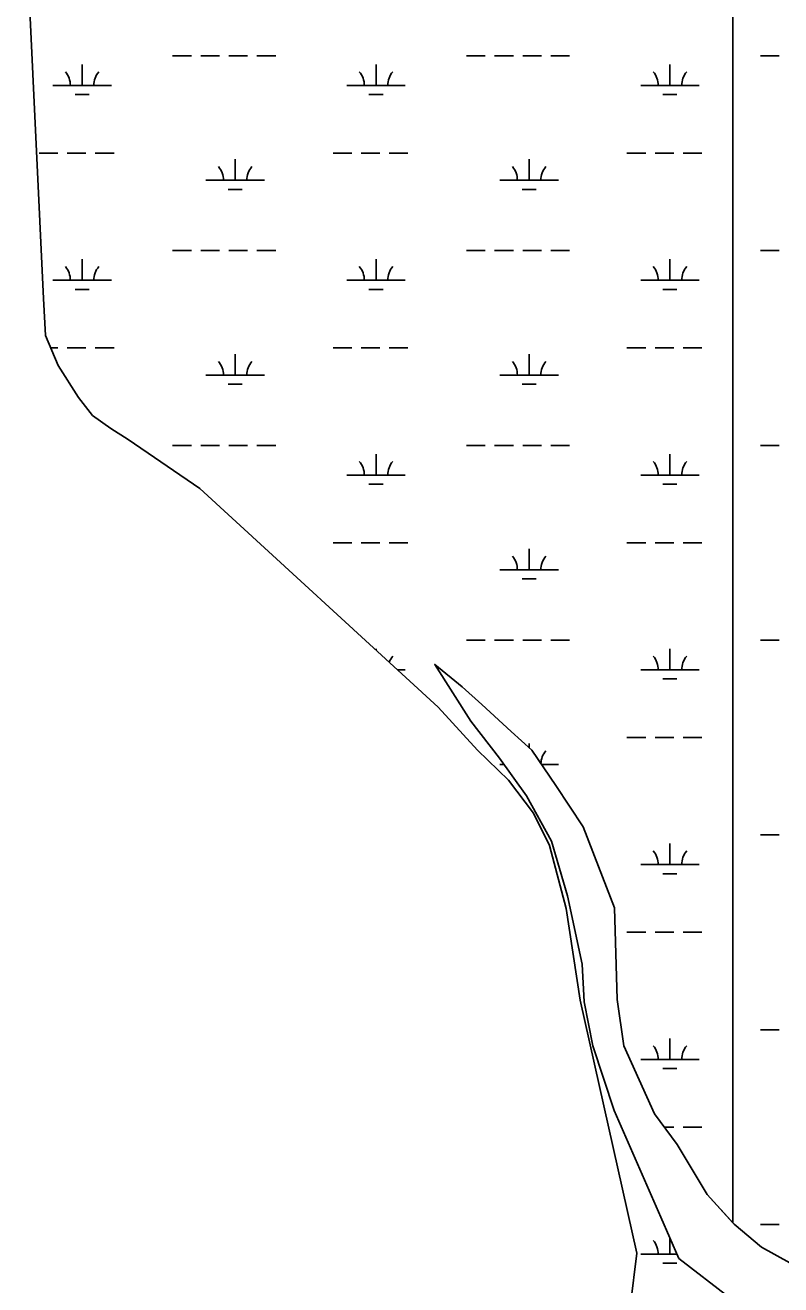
# Model space of a CAD drawing. Extents: x 3177185 to 3215018, y 812988 to 838321.
# Drawn here: x 3205922 to 3207212, y 831423 to 833574 of the extents above; entities that cross this region are included whole.
import ezdxf

# ---------------------------------------------------------------- set-up
doc = ezdxf.new("R2010")
doc.units = 0
doc.layers.add('V-SITE-VEGE', color=7, linetype='Continuous')
doc.layers.add('V-WETL-SWMP', color=7, linetype='Continuous')

msp = doc.modelspace()

# ---------------------------------------------------------------- linework, layer by layer
at = {"layer": 'V-SITE-VEGE'}
for p, q in [((3207130.3, 835963.2), (3207130.3, 831528.2)), ((3207130.3, 831528.2), (3207132.2, 831526)), ((3207132.2, 831526), (3207179.2, 831486.6)), ((3207179.2, 831486.6), (3207254.2, 831445.1))]:
    msp.add_line(p, q, dxfattribs=at)
msp.add_lwpolyline([(3207125.3, 831400), (3207037.7, 831467.5), (3207007.3, 831538.3), (3206927.8, 831720.3), (3206891.1, 831830.7), (3206876.3, 831905.6), (3206873.1, 831970.2), (3206847.8, 832086.8), (3206820.6, 832180.4), (3206777.7, 832257.4), (3206731.8, 832321.9), (3206682.7, 832385.3), (3206621.1, 832482), (3206668, 832443.6), (3206701.4, 832413.4), (3206751.5, 832367.7), (3206786.9, 832335.5), (3206827.7, 832275.2), (3206874.7, 832204.5), (3206900.9, 832136.9), (3206928.1, 832066.1), (3206932.6, 831909.9), (3206944.2, 831830.8), (3206996.5, 831714.3), (3207035.1, 831662.3), (3207086.3, 831577), (3207130.3, 831528.2), (3207130.3, 835963.2)], dxfattribs=at)
at = {"layer": 'V-WETL-SWMP'}
for p, q in [((3205921.9, 833758.5), (3205953.4, 833107)), ((3206019, 833470.8), (3206019, 833506.8)), ((3206173.6, 833521.5), (3206205.6, 833521.5)), ((3206221.6, 833521.5), (3206253.6, 833521.5)), ((3206269.6, 833521.5), (3206301.6, 833521.5)), ((3206317.6, 833521.5), (3206349.6, 833521.5)), ((3206520.9, 833470.8), (3206520.9, 833506.8)), ((3206675.5, 833521.5), (3206707.5, 833521.5)), ((3206723.5, 833521.5), (3206755.5, 833521.5)), ((3206771.5, 833521.5), (3206803.5, 833521.5)), ((3206819.5, 833521.5), (3206851.5, 833521.5)), ((3207022.8, 833470.8), (3207022.8, 833506.8)), ((3207177.4, 833521.5), (3207209.4, 833521.5)), ((3205969, 833470.8), (3206069, 833470.8)), ((3206470.9, 833470.8), (3206570.9, 833470.8)), ((3206972.8, 833470.8), (3207072.8, 833470.8)), ((3206007, 833455.4), (3206031, 833455.4)), ((3206508.9, 833455.4), (3206532.9, 833455.4)), ((3207010.8, 833455.4), (3207034.8, 833455.4)), ((3205945.6, 833355.4), (3205977.6, 833355.4)), ((3205993.6, 833355.4), (3206025.6, 833355.4)), ((3206041.6, 833355.4), (3206073.6, 833355.4)), ((3206280.5, 833308.9), (3206280.5, 833344.9)), ((3206447.5, 833355.4), (3206479.5, 833355.4)), ((3206495.5, 833355.4), (3206527.5, 833355.4)), ((3206543.5, 833355.4), (3206575.5, 833355.4)), ((3206782.4, 833308.9), (3206782.4, 833344.9)), ((3206949.4, 833355.4), (3206981.4, 833355.4)), ((3206997.4, 833355.4), (3207029.4, 833355.4)), ((3207045.4, 833355.4), (3207077.4, 833355.4)), ((3206230.5, 833308.9), (3206330.5, 833308.9)), ((3206268.5, 833293.5), (3206292.5, 833293.5)), ((3206732.4, 833308.9), (3206832.4, 833308.9)), ((3206770.4, 833293.5), (3206794.4, 833293.5)), ((3206173.6, 833188.9), (3206205.6, 833188.9)), ((3206221.6, 833188.9), (3206253.6, 833188.9)), ((3206269.6, 833188.9), (3206301.6, 833188.9)), ((3206317.6, 833188.9), (3206349.6, 833188.9)), ((3206675.5, 833188.9), (3206707.5, 833188.9)), ((3206723.5, 833188.9), (3206755.5, 833188.9)), ((3206771.5, 833188.9), (3206803.5, 833188.9)), ((3206819.5, 833188.9), (3206851.5, 833188.9)), ((3207177.4, 833188.9), (3207209.4, 833188.9)), ((3206019, 833138.1), (3206019, 833174.1)), ((3206520.9, 833138.1), (3206520.9, 833174.1)), ((3207022.8, 833138.1), (3207022.8, 833174.1)), ((3205969, 833138.1), (3206069, 833138.1)), ((3206007, 833122.7), (3206031, 833122.7)), ((3206470.9, 833138.1), (3206570.9, 833138.1)), ((3206508.9, 833122.7), (3206532.9, 833122.7)), ((3206972.8, 833138.1), (3207072.8, 833138.1)), ((3207010.8, 833122.7), (3207034.8, 833122.7)), ((3205953.4, 833107), (3205956.5, 833043.6)), ((3205956.5, 833043.6), (3205978.4, 832992.6)), ((3205965.5, 833022.7), (3205977.6, 833022.7)), ((3205993.6, 833022.7), (3206025.6, 833022.7)), ((3206041.6, 833022.7), (3206073.6, 833022.7)), ((3206280.5, 832976.2), (3206280.5, 833012.2)), ((3206447.5, 833022.7), (3206479.5, 833022.7)), ((3206495.5, 833022.7), (3206527.5, 833022.7)), ((3206543.5, 833022.7), (3206575.5, 833022.7)), ((3206782.4, 832976.2), (3206782.4, 833012.2)), ((3206949.4, 833022.7), (3206981.4, 833022.7)), ((3206997.4, 833022.7), (3207029.4, 833022.7)), ((3207045.4, 833022.7), (3207077.4, 833022.7)), ((3205978.4, 832992.6), (3206012.8, 832938)), ((3206230.5, 832976.2), (3206330.5, 832976.2)), ((3206732.4, 832976.2), (3206832.4, 832976.2)), ((3206268.5, 832960.8), (3206292.5, 832960.8)), ((3206770.4, 832960.8), (3206794.4, 832960.8)), ((3206012.8, 832938), (3206036.9, 832907.4)), ((3206036.9, 832907.4), (3206068.4, 832884.8)), ((3206068.4, 832884.8), (3206097.6, 832866)), ((3206097.6, 832866), (3206220.2, 832782.3)), ((3206173.6, 832856.2), (3206205.6, 832856.2)), ((3206221.6, 832856.2), (3206253.6, 832856.2)), ((3206269.6, 832856.2), (3206301.6, 832856.2)), ((3206317.6, 832856.2), (3206349.6, 832856.2)), ((3206520.9, 832805.4), (3206520.9, 832841.4)), ((3206675.5, 832856.2), (3206707.5, 832856.2)), ((3206723.5, 832856.2), (3206755.5, 832856.2)), ((3206771.5, 832856.2), (3206803.5, 832856.2)), ((3206819.5, 832856.2), (3206851.5, 832856.2)), ((3207022.8, 832805.4), (3207022.8, 832841.4)), ((3207177.4, 832856.2), (3207209.4, 832856.2)), ((3206470.9, 832805.4), (3206570.9, 832805.4)), ((3206972.8, 832805.4), (3207072.8, 832805.4)), ((3206220.2, 832782.3), (3206627.2, 832409.1)), ((3206508.9, 832790), (3206532.9, 832790)), ((3207010.8, 832790), (3207034.8, 832790)), ((3206447.5, 832690), (3206479.5, 832690)), ((3206495.5, 832690), (3206527.5, 832690)), ((3206543.5, 832690), (3206575.5, 832690)), ((3206949.4, 832690), (3206981.4, 832690)), ((3206997.4, 832690), (3207029.4, 832690)), ((3207045.4, 832690), (3207077.4, 832690)), ((3206782.4, 832643.6), (3206782.4, 832679.6)), ((3206732.4, 832643.6), (3206832.4, 832643.6)), ((3206770.4, 832628.1), (3206794.4, 832628.1)), ((3206675.5, 832523.5), (3206707.5, 832523.5)), ((3206723.5, 832523.5), (3206755.5, 832523.5)), ((3206771.5, 832523.5), (3206803.5, 832523.5)), ((3206819.5, 832523.5), (3206851.5, 832523.5)), ((3207177.4, 832523.5), (3207209.4, 832523.5)), ((3206520.9, 832506.5), (3206520.9, 832508.8)), ((3207022.8, 832472.8), (3207022.8, 832508.8)), ((3206682.7, 832385.3), (3206621.1, 832482)), ((3206621.1, 832482), (3206668, 832443.6)), ((3206557.8, 832472.8), (3206570.9, 832472.8)), ((3206972.8, 832472.8), (3207072.8, 832472.8)), ((3207010.8, 832457.3), (3207034.8, 832457.3)), ((3206668, 832443.6), (3206701.4, 832413.4)), ((3206701.4, 832413.4), (3206751.5, 832367.7)), ((3206627.2, 832409.1), (3206694.4, 832335.5)), ((3206731.8, 832321.9), (3206682.7, 832385.3)), ((3206751.5, 832367.7), (3206786.9, 832335.5)), ((3206782.4, 832339.7), (3206782.4, 832346.9)), ((3206949.4, 832357.3), (3206981.4, 832357.3)), ((3206997.4, 832357.3), (3207029.4, 832357.3)), ((3207045.4, 832357.3), (3207077.4, 832357.3)), ((3206694.4, 832335.5), (3206747, 832284.6)), ((3206786.9, 832335.5), (3206827.7, 832275.2)), ((3206777.7, 832257.4), (3206731.8, 832321.9)), ((3206732.4, 832310.9), (3206739.6, 832310.9)), ((3206803.6, 832310.9), (3206832.4, 832310.9)), ((3206747, 832284.6), (3206789.7, 832227.9)), ((3206827.7, 832275.2), (3206874.7, 832204.5)), ((3206820.6, 832180.4), (3206777.7, 832257.4)), ((3206789.7, 832227.9), (3206817.1, 832173)), ((3206874.7, 832204.5), (3206900.8, 832136.9)), ((3206817.1, 832173), (3206845.4, 832065.5)), ((3206847.8, 832086.8), (3206820.6, 832180.4)), ((3207022.8, 832140.1), (3207022.8, 832176.1)), ((3207177.4, 832190.8), (3207209.4, 832190.8)), ((3206900.8, 832136.9), (3206928.1, 832066.1)), ((3206972.8, 832140.1), (3207072.8, 832140.1)), ((3207010.8, 832124.7), (3207034.8, 832124.7)), ((3206845.4, 832065.5), (3206869.7, 831908.5)), ((3206873.1, 831970.2), (3206847.8, 832086.8)), ((3206928.1, 832066.1), (3206932.5, 831909.9)), ((3206949.4, 832024.7), (3206981.4, 832024.7)), ((3206997.4, 832024.7), (3207029.4, 832024.7)), ((3207045.4, 832024.7), (3207077.4, 832024.7)), ((3206876.3, 831905.6), (3206873.1, 831970.2)), ((3206869.7, 831908.5), (3206966, 831476.3)), ((3206891.1, 831830.7), (3206876.3, 831905.6)), ((3206932.5, 831909.9), (3206944.2, 831830.8)), ((3207177.4, 831858.2), (3207209.4, 831858.2)), ((3206927.8, 831720.3), (3206891.1, 831830.7)), ((3206944.2, 831830.8), (3206996.5, 831714.3)), ((3207022.8, 831807.4), (3207022.8, 831843.4)), ((3206972.8, 831807.4), (3207072.8, 831807.4)), ((3207010.8, 831792), (3207034.8, 831792)), ((3207007.3, 831538.2), (3206927.8, 831720.3)), ((3206996.5, 831714.3), (3207035.1, 831662.3)), ((3207013, 831692), (3207029.4, 831692)), ((3207045.4, 831692), (3207077.4, 831692)), ((3207035.1, 831662.3), (3207086.3, 831577)), ((3207086.3, 831577), (3207132.2, 831526.1)), ((3207037.7, 831467.5), (3207007.3, 831538.2)), ((3207132.2, 831526.1), (3207179.2, 831486.6)), ((3207177.4, 831525.5), (3207209.4, 831525.5)), ((3207022.8, 831474.7), (3207022.8, 831502.1)), ((3207179.2, 831486.6), (3207254.2, 831445.1)), ((3206966, 831476.3), (3206955.2, 831388.8)), ((3206972.8, 831474.7), (3207034.6, 831474.7)), ((3207125.3, 831400), (3207037.7, 831467.5)), ((3207010.8, 831459.3), (3207034.8, 831459.3))]:
    msp.add_line(p, q, dxfattribs=at)
for centre, start, end in [((3205963.8, 833471.3), 359.2282, 40.7718), ((3206074.3, 833471.3), 139.2282, 180.7718), ((3206465.7, 833471.3), 359.2282, 40.7718), ((3206576.2, 833471.3), 139.2282, 180.7718), ((3206967.6, 833471.3), 359.2282, 40.7718), ((3207078.1, 833471.3), 139.2282, 180.7718), ((3206225.2, 833309.4), 359.2282, 40.7718), ((3206335.7, 833309.4), 139.2282, 180.7718), ((3206727.1, 833309.4), 359.2282, 40.7718), ((3206837.6, 833309.4), 139.2282, 180.7718), ((3205963.8, 833138.6), 359.2282, 40.7718), ((3206074.3, 833138.6), 139.2282, 180.7718), ((3206465.7, 833138.6), 359.2282, 40.7718), ((3206576.2, 833138.6), 139.2282, 180.7718), ((3206967.6, 833138.6), 359.2282, 40.7718), ((3207078.1, 833138.6), 139.2282, 180.7718), ((3206225.2, 832976.7), 359.2282, 40.7718), ((3206335.7, 832976.7), 139.2282, 180.7718), ((3206727.1, 832976.7), 359.2282, 40.7718), ((3206837.6, 832976.7), 139.2282, 180.7718), ((3206465.7, 832805.9), 359.2282, 40.7718), ((3206576.2, 832805.9), 139.2282, 180.7718), ((3206967.6, 832805.9), 359.2282, 40.7718), ((3207078.1, 832805.9), 139.2282, 180.7718), ((3206727.1, 832644), 359.2282, 40.7718), ((3206837.6, 832644), 139.2282, 180.7718), ((3206576.2, 832473.2), 139.2282, 158.7773), ((3206967.6, 832473.2), 359.2282, 40.7718), ((3207078.1, 832473.2), 139.2282, 180.7718), ((3206837.6, 832311.4), 139.2282, 177.9405), ((3206967.6, 832140.6), 359.2282, 40.7718), ((3207078.1, 832140.6), 139.2282, 180.7718), ((3206967.6, 831807.9), 359.2282, 40.7718), ((3207078.1, 831807.9), 139.2282, 180.7718), ((3206967.6, 831475.2), 359.2282, 40.7718)]:
    msp.add_arc(centre, 35.2, start, end, dxfattribs=at)

doc.saveas('drawing.dxf')
